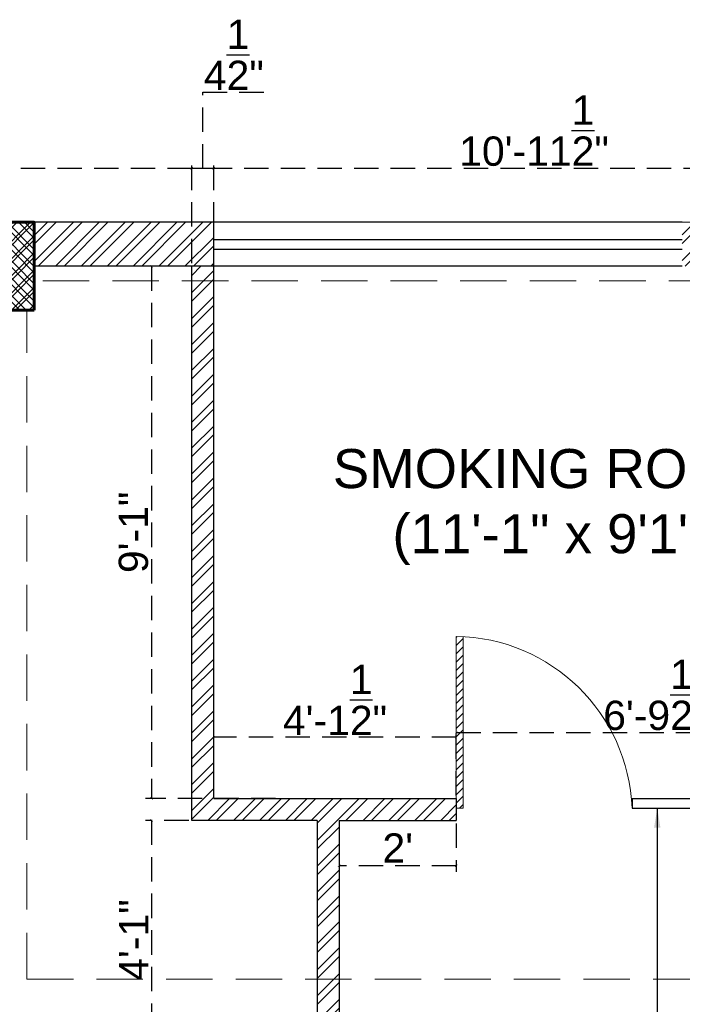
# Model space of a CAD drawing. Header units: inches. Extents: x 105152 to 158499, y 12149 to 30915.
# Tile 268 of 339: x 129366 to 129502, y 18192 to 18394. Entities that reach past the tile are written whole.
import ezdxf

# ---------------------------------------------------------------- set-up
doc = ezdxf.new("R2010")
doc.units = ezdxf.units.IN
doc.header["$MEASUREMENT"] = 0
doc.header["$PDMODE"] = 34
doc.linetypes.add('HIDDEN', pattern=[0.375, 0.25, -0.125])
doc.layers.add('PD_025_TEXT', color=61, linetype='Continuous')
doc.layers.add('PD_DIMENSION', color=101, linetype='Continuous')
for name, color, linetype, lineweight in [('PD_BRICK WALL_115', 134, 'Continuous', 30), ('PD_COLUMN', 2, 'Continuous', 60), ('PD_DOOR', 42, 'Continuous', 25), ('PD_HATCH', 45, 'Continuous', 9), ('PD_WINDOW', 140, 'Continuous', 25)]:
    doc.layers.add(name, color=color, linetype=linetype, lineweight=lineweight)
doc.styles.get("Standard").update_dxf_attribs({"font": 'arial.ttf', "height": 6})
doc.styles.add('style1', font='arial.ttf', dxfattribs={"height": 500})
doc.dimstyles.new('ISO-10', dxfattribs={"dimtxt": 6, "dimasz": 0.5, "dimexe": 1.25, "dimexo": 0.625, "dimtad": 1, "dimtoh": 1, "dimdec": 1, "dimlunit": 4, "dimtxsty": 'Standard', "dimblk": 'ARCHTICK', "dimcen": 2.5, "dimclrt": 3, "dimadec": 0, "dimazin": 0, "dimtfac": 1, "dimtdec": 1, "dimtmove": 1, "dimatfit": 3, "dimfxl": 1, "dimarcsym": 0})

# ---------------------------------------------------------------- blocks, each defined once
blk = doc.blocks.new('glassdoor65')
at = {"lineweight": 5, "ltscale": 25}
h = blk.add_hatch(dxfattribs=at)
h.set_pattern_fill('ANSI31', color=251, scale=9.6, angle=180, style=0)
h.set_pattern_definition([(225, (-60563.519, -11827.7423), (0.848528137, -0.848528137), [])])
edge = h.paths.add_edge_path()
edge.add_arc((0, 0), 35.19, 87.6548, 90, ccw=False)
edge.add_line((1.44, 35.16), (1.44, 0))
edge.add_line((1.44, 0), (0, 0))
edge.add_line((0, 0), (0, 35.19))
at = {"color": 251, "lineweight": 5, "ltscale": 25}
for p, q in [((0, 0), (0, 35.19)), ((1.44, 0), (1.44, 35.16)), ((0, 0), (1.44, 0))]:
    blk.add_line(p, q, dxfattribs=at)
blk.add_arc((-0.59, -1.42), 36.62, 2.2238, 89.0791, dxfattribs=at)
blk = doc.blocks.new('_ArchTick')
at = {"color": 0, "linetype": 'ByBlock', "const_width": 0.15}
blk.add_lwpolyline([(-0.5, -0.5), (0.5, 0.5)], dxfattribs=at)
blk = doc.blocks.new('*D57')
at = {"layer": 'Defpoints', "color": 0, "ltscale": 20, "transparency": 16777216}
for p in [(129405.74, 18363.47), (129405.74, 18343.43), (129536.99, 18343.43)]:
    blk.add_point(p, dxfattribs=at)
at = {"layer": 'PD_DIMENSION', "color": 0, "linetype": 'HIDDEN', "lineweight": -2, "ltscale": 20, "transparency": 16777216}
for p, q in [((129405.74, 18344.05), (129405.74, 18364.72)), ((129536.99, 18344.05), (129536.99, 18364.72)), ((129536.99, 18363.47), (129405.74, 18363.47))]:
    blk.add_line(p, q, dxfattribs=at)
at = {"layer": 'PD_DIMENSION', "color": 0, "lineweight": -2, "ltscale": 20, "transparency": 16777216, "xscale": 0.5, "yscale": 0.5, "zscale": 0.5, "rotation": 180}
blk.add_blockref('_ArchTick', (129405.74, 18363.47), dxfattribs=at)
at = {"layer": 'PD_DIMENSION', "color": 0, "lineweight": -2, "ltscale": 20, "transparency": 16777216, "xscale": 0.5, "yscale": 0.5, "zscale": 0.5}
blk.add_blockref('_ArchTick', (129536.99, 18363.47), dxfattribs=at)
at = {"layer": 'PD_DIMENSION', "color": 3, "ltscale": 20, "transparency": 16777216, "insert": (129471.37, 18371.17), "char_height": 6, "attachment_point": 5}
blk.add_mtext('10\'-11{\\H1.000000x;\\S1/2;}"', dxfattribs=at)
blk = doc.blocks.new('*D58')
at = {"layer": 'Defpoints', "color": 0, "ltscale": 20, "transparency": 16777216}
for p in [(129401.24, 18363.47), (129401.24, 18343.43), (129405.74, 18343.43)]:
    blk.add_point(p, dxfattribs=at)
at = {"layer": 'PD_DIMENSION', "color": 0, "linetype": 'HIDDEN', "lineweight": -2, "ltscale": 20, "transparency": 16777216}
for p, q in [((129403.49, 18363.47), (129403.49, 18379.08)), ((129403.49, 18379.08), (129416.25, 18379.08)), ((129401.24, 18344.05), (129401.24, 18364.72)), ((129405.74, 18344.05), (129405.74, 18364.72)), ((129405.74, 18363.47), (129401.24, 18363.47))]:
    blk.add_line(p, q, dxfattribs=at)
at = {"layer": 'PD_DIMENSION', "color": 0, "lineweight": -2, "ltscale": 20, "transparency": 16777216, "xscale": 0.5, "yscale": 0.5, "zscale": 0.5, "rotation": 180}
blk.add_blockref('_ArchTick', (129401.24, 18363.47), dxfattribs=at)
at = {"layer": 'PD_DIMENSION', "color": 0, "lineweight": -2, "ltscale": 20, "transparency": 16777216, "xscale": 0.5, "yscale": 0.5, "zscale": 0.5}
blk.add_blockref('_ArchTick', (129405.74, 18363.47), dxfattribs=at)
at = {"layer": 'PD_DIMENSION', "color": 3, "ltscale": 20, "transparency": 16777216, "insert": (129409.87, 18386.73), "char_height": 6, "attachment_point": 5}
blk.add_mtext('4{\\H1.000000x;\\S1/2;}"', dxfattribs=at)
blk = doc.blocks.new('*D59')
at = {"layer": 'Defpoints', "color": 0, "ltscale": 20, "transparency": 16777216}
for p in [(129176.99, 18363.47), (129176.99, 18343.43), (129401.24, 18343.43)]:
    blk.add_point(p, dxfattribs=at)
at = {"layer": 'PD_DIMENSION', "color": 0, "linetype": 'HIDDEN', "lineweight": -2, "ltscale": 20, "transparency": 16777216}
for p, q in [((129176.99, 18344.05), (129176.99, 18364.72)), ((129401.24, 18344.05), (129401.24, 18364.72)), ((129401.24, 18363.47), (129176.99, 18363.47))]:
    blk.add_line(p, q, dxfattribs=at)
at = {"layer": 'PD_DIMENSION', "color": 0, "lineweight": -2, "ltscale": 20, "transparency": 16777216, "xscale": 0.5, "yscale": 0.5, "zscale": 0.5, "rotation": 180}
blk.add_blockref('_ArchTick', (129176.99, 18363.47), dxfattribs=at)
at = {"layer": 'PD_DIMENSION', "color": 0, "lineweight": -2, "ltscale": 20, "transparency": 16777216, "xscale": 0.5, "yscale": 0.5, "zscale": 0.5}
blk.add_blockref('_ArchTick', (129401.24, 18363.47), dxfattribs=at)
at = {"layer": 'PD_DIMENSION', "color": 3, "ltscale": 20, "transparency": 16777216, "insert": (129289.12, 18371.17), "char_height": 6, "attachment_point": 5}
blk.add_mtext('18\'-8{\\H1.000000x;\\S1/2;}"', dxfattribs=at)
blk = doc.blocks.new('*D84')
at = {"layer": 'Defpoints', "color": 0, "ltscale": 20, "transparency": 16777216}
for p in [(129536.99, 18247.91), (129536.99, 18238.98), (129455.44, 18234.43)]:
    blk.add_point(p, dxfattribs=at)
at = {"layer": 'PD_DIMENSION', "color": 0, "linetype": 'HIDDEN', "lineweight": -2, "ltscale": 20, "transparency": 16777216}
for p, q in [((129455.44, 18235.05), (129455.44, 18249.16)), ((129536.99, 18239.61), (129536.99, 18249.16)), ((129455.44, 18247.91), (129536.99, 18247.91))]:
    blk.add_line(p, q, dxfattribs=at)
at = {"layer": 'PD_DIMENSION', "color": 0, "lineweight": -2, "ltscale": 20, "transparency": 16777216, "xscale": 0.5, "yscale": 0.5, "zscale": 0.5, "rotation": 180}
blk.add_blockref('_ArchTick', (129455.44, 18247.91), dxfattribs=at)
at = {"layer": 'PD_DIMENSION', "color": 0, "lineweight": -2, "ltscale": 20, "transparency": 16777216, "xscale": 0.5, "yscale": 0.5, "zscale": 0.5}
blk.add_blockref('_ArchTick', (129536.99, 18247.91), dxfattribs=at)
at = {"layer": 'PD_DIMENSION', "color": 3, "ltscale": 20, "transparency": 16777216, "insert": (129496.21, 18255.61), "char_height": 6, "attachment_point": 5}
blk.add_mtext('6\'-9{\\H1.000000x;\\S1/2;}"', dxfattribs=at)
blk = doc.blocks.new('*D85')
at = {"layer": 'Defpoints', "color": 0, "ltscale": 20, "transparency": 16777216}
for p in [(129405.74, 18246.95), (129405.74, 18234.43), (129455.44, 18234.43)]:
    blk.add_point(p, dxfattribs=at)
at = {"layer": 'PD_DIMENSION', "color": 0, "linetype": 'HIDDEN', "lineweight": -2, "ltscale": 20, "transparency": 16777216}
for p, q in [((129405.74, 18235.05), (129405.74, 18248.2)), ((129455.44, 18246.95), (129405.74, 18246.95)), ((129455.44, 18235.05), (129455.44, 18248.2))]:
    blk.add_line(p, q, dxfattribs=at)
at = {"layer": 'PD_DIMENSION', "color": 0, "lineweight": -2, "ltscale": 20, "transparency": 16777216, "xscale": 0.5, "yscale": 0.5, "zscale": 0.5, "rotation": 180}
blk.add_blockref('_ArchTick', (129405.74, 18246.95), dxfattribs=at)
at = {"layer": 'PD_DIMENSION', "color": 0, "lineweight": -2, "ltscale": 20, "transparency": 16777216, "xscale": 0.5, "yscale": 0.5, "zscale": 0.5}
blk.add_blockref('_ArchTick', (129455.44, 18246.95), dxfattribs=at)
at = {"layer": 'PD_DIMENSION', "color": 3, "ltscale": 20, "transparency": 16777216, "insert": (129430.59, 18254.6), "char_height": 6, "attachment_point": 5}
blk.add_mtext('4\'-1{\\H1.000000x;\\S1/2;}"', dxfattribs=at)
blk = doc.blocks.new('*D86')
at = {"layer": 'Defpoints', "color": 0, "ltscale": 20, "transparency": 16777216}
for p in [(129401.24, 18343.43), (129393, 18234.43), (129455.44, 18234.43)]:
    blk.add_point(p, dxfattribs=at)
at = {"layer": 'PD_DIMENSION', "color": 0, "linetype": 'HIDDEN', "lineweight": -2, "ltscale": 20, "transparency": 16777216}
for p, q in [((129400.62, 18343.43), (129391.75, 18343.43)), ((129393, 18343.43), (129393, 18234.43)), ((129418.4, 18234.43), (129391.75, 18234.43))]:
    blk.add_line(p, q, dxfattribs=at)
at = {"layer": 'PD_DIMENSION', "color": 0, "lineweight": -2, "ltscale": 20, "transparency": 16777216, "xscale": 0.5, "yscale": 0.5, "zscale": 0.5}
for p, rotation in [((129393, 18343.43), 90), ((129393, 18234.43), 270)]:
    blk.add_blockref('_ArchTick', p, dxfattribs=dict(at, rotation=rotation))
at = {"layer": 'PD_DIMENSION', "color": 3, "ltscale": 20, "transparency": 16777216, "insert": (129389.32, 18288.93), "char_height": 6, "attachment_point": 5, "rotation": 90}
blk.add_mtext('9\'-1"', dxfattribs=at)
blk = doc.blocks.new('columns2')
at = {"layer": 'PD_HATCH', "lineweight": 5}
h = blk.add_hatch(dxfattribs=at)
h.set_pattern_fill('ANSI37', color=173, scale=20)
h.paths.add_polyline_path([(387, -250), (387, -268), (369, -268), (369, -250)])
h.paths.add_polyline_path([(18, 0), (18, -15), (0, -15), (0, 0)])
h.paths.add_polyline_path([(18, -828), (18, -813), (0, -813), (0, -828)])
h.paths.add_polyline_path([(201, -870), (186, -870), (186, -888), (201, -888)])
h.paths.add_polyline_path([(570, -870), (555, -870), (555, -888), (570, -888)])
h.paths.add_polyline_path([(754.5, -870), (739.5, -870), (739.5, -888), (754.5, -888)])
h.paths.add_polyline_path([(934.5, -870), (919.5, -870), (919.5, -888), (934.5, -888)])
h.paths.add_polyline_path([(385.5, -870), (370.5, -870), (370.5, -888), (385.5, -888)])
h.paths.add_polyline_path([(201, 42), (186, 42), (186, 60), (201, 60)])
h.paths.add_polyline_path([(387, -578), (387, -560), (369, -560), (369, -578)])
h.paths.add_polyline_path([(1116, -731.5), (1116, -716.5), (1098, -716.5), (1098, -731.5)])
h.paths.add_polyline_path([(1116, -111.5), (1116, -96.5), (1098, -96.5), (1098, -111.5)])
h.paths.add_polyline_path([(1116, -561.5), (1116, -576.5), (1098, -576.5), (1098, -561.5)])
h.paths.add_polyline_path([(1116, -251.5), (1116, -266.5), (1098, -266.5), (1098, -251.5)])
h.paths.add_polyline_path([(0, -731.5), (0, -716.5), (18, -716.5), (18, -731.5)])
h.paths.add_polyline_path([(0, -111.5), (0, -96.5), (18, -96.5), (18, -111.5)])
h.paths.add_polyline_path([(0, -406.5), (0, -421.5), (18, -421.5), (18, -406.5)])
h.paths.add_polyline_path([(0, -561.5), (0, -576.5), (18, -576.5), (18, -561.5)])
h.paths.add_polyline_path([(0, -251.5), (0, -266.5), (18, -266.5), (18, -251.5)])
h.paths.add_polyline_path([(993, -111.5), (993, -99.5), (984, -99.5), (984, -111.5)])
h.paths.add_polyline_path([(993, -189.5), (993, -201.5), (984, -201.5), (984, -189.5)])
h.paths.add_polyline_path([(903, -111.5), (903, -99.5), (912, -99.5), (912, -111.5)])
h.paths.add_polyline_path([(903, -189.5), (903, -201.5), (912, -201.5), (912, -189.5)])
h.paths.add_polyline_path([(75, -870), (60, -870), (60, -888), (75, -888)])
h.paths.add_polyline_path([(1116, -870), (1101, -870), (1101, -888), (1116, -888)])
h.paths.add_polyline_path([(75, 42), (60, 42), (60, 60), (75, 60)])
h.paths.add_polyline_path([(570, 42), (555, 42), (555, 60), (570, 60)])
h.paths.add_polyline_path([(754.5, 42), (739.5, 42), (739.5, 60), (754.5, 60)])
h.paths.add_polyline_path([(934.5, 42), (919.5, 42), (919.5, 60), (934.5, 60)])
h.paths.add_polyline_path([(385.5, 42), (370.5, 42), (370.5, 60), (385.5, 60)])
h.paths.add_polyline_path([(1116, 42), (1101, 42), (1101, 60), (1116, 60)])
h.paths.add_polyline_path([(738, -250), (738, -268), (756, -268), (756, -250)])
h.paths.add_polyline_path([(756, -578), (756, -560), (738, -560), (738, -578)])
at = {"layer": 'PD_COLUMN', "color": 173, "lineweight": 5}
blk.add_lwpolyline([(201, 42), (186, 42), (186, 60), (201, 60)], close=True, dxfattribs=at)
at = {"layer": 'PD_HATCH', "color": 173, "linetype": 'HIDDEN', "lineweight": 5, "ltscale": 38}
for p, q in [((370.5, 60), (201, 60)), ((369, 48), (201, 48)), ((199.5, -95), (199.5, 42)), ((199.5, -95), (369, -95))]:
    blk.add_line(p, q, dxfattribs=at)
blk = doc.blocks.new('*D304')
at = {"layer": 'Defpoints', "color": 0, "ltscale": 20, "transparency": 16777216}
for p in [(129431.44, 18229.93), (129455.44, 18229.93), (129431.44, 18220.64)]:
    blk.add_point(p, dxfattribs=at)
at = {"layer": 'PD_DIMENSION', "color": 0, "linetype": 'HIDDEN', "lineweight": -2, "ltscale": 20, "transparency": 16777216}
for p, q in [((129431.44, 18229.3), (129431.44, 18219.39)), ((129455.44, 18229.3), (129455.44, 18219.39)), ((129455.44, 18220.64), (129431.44, 18220.64))]:
    blk.add_line(p, q, dxfattribs=at)
at = {"layer": 'PD_DIMENSION', "color": 0, "lineweight": -2, "ltscale": 20, "transparency": 16777216, "xscale": 0.5, "yscale": 0.5, "zscale": 0.5, "rotation": 180}
blk.add_blockref('_ArchTick', (129431.44, 18220.64), dxfattribs=at)
at = {"layer": 'PD_DIMENSION', "color": 0, "lineweight": -2, "ltscale": 20, "transparency": 16777216, "xscale": 0.5, "yscale": 0.5, "zscale": 0.5}
blk.add_blockref('_ArchTick', (129455.44, 18220.64), dxfattribs=at)
at = {"layer": 'PD_DIMENSION', "color": 3, "ltscale": 20, "transparency": 16777216, "insert": (129443.44, 18224.28), "char_height": 6, "attachment_point": 5}
blk.add_mtext("2'", dxfattribs=at)
blk = doc.blocks.new('*D305')
at = {"layer": 'Defpoints', "color": 0, "ltscale": 20, "transparency": 16777216}
for p in [(129401.24, 18229.93), (129393, 18180.93), (129401.24, 18180.93)]:
    blk.add_point(p, dxfattribs=at)
at = {"layer": 'PD_DIMENSION', "color": 0, "linetype": 'HIDDEN', "lineweight": -2, "ltscale": 20, "transparency": 16777216}
for p, q in [((129400.62, 18229.93), (129391.75, 18229.93)), ((129393, 18229.93), (129393, 18180.93)), ((129400.62, 18180.93), (129391.75, 18180.93))]:
    blk.add_line(p, q, dxfattribs=at)
at = {"layer": 'PD_DIMENSION', "color": 0, "lineweight": -2, "ltscale": 20, "transparency": 16777216, "xscale": 0.5, "yscale": 0.5, "zscale": 0.5}
for p, rotation in [((129393, 18229.93), 90), ((129393, 18180.93), 270)]:
    blk.add_blockref('_ArchTick', p, dxfattribs=dict(at, rotation=rotation))
at = {"layer": 'PD_DIMENSION', "color": 3, "ltscale": 20, "transparency": 16777216, "insert": (129389.37, 18205.43), "char_height": 6, "attachment_point": 5, "rotation": 90}
blk.add_mtext('4\'-1"', dxfattribs=at)

msp = doc.modelspace()

# ---------------------------------------------------------------- hatches: boundary and pattern name
at = {"layer": 'PD_HATCH'}
h = msp.add_hatch(dxfattribs=at)
h.set_pattern_fill('ANSI32', color=256, scale=10)
h.set_pattern_definition([(45, (129173.841, 17518.1774), (-2.65165, 2.65165), []), (45, (129175.6088, 17518.1774), (-2.65165, 2.65165), [])])
h.paths.add_polyline_path([(129176.99, 17560.93), (129167.99, 17560.93), (129167.99, 17479.43), (129176.99, 17479.43)])
h.paths.add_polyline_path([(129538.49, 17413.43), (129368.99, 17413.43), (129368.99, 17404.43), (129538.49, 17404.43)])
h.paths.add_polyline_path([(129722.99, 17413.43), (129553.49, 17413.43), (129553.49, 17404.43), (129722.99, 17404.43)])
h.paths.add_polyline_path([(129176.99, 18277.43), (129167.99, 18277.43), (129167.99, 18195.93), (129176.99, 18195.93)])
h.paths.add_polyline_path([(129176.99, 18180.93), (129167.99, 18180.93), (129167.99, 18040.93), (129176.99, 18040.93)])
h.paths.add_polyline_path([(129176.99, 18025.93), (129167.99, 18025.93), (129167.99, 17885.93), (129176.99, 17885.93)])
h.paths.add_polyline_path([(129176.99, 17870.93), (129167.99, 17870.93), (129167.99, 17730.93), (129176.99, 17730.93)])
h.paths.add_polyline_path([(129176.99, 17715.93), (129167.99, 17715.93), (129167.99, 17575.93), (129176.99, 17575.93)])
h.paths.add_polyline_path([(130268.99, 18352.43), (130102.49, 18352.43), (130102.49, 18343.43), (130268.99, 18343.43)])
h.paths.add_polyline_path([(130087.49, 18352.43), (129922.49, 18352.43), (129922.49, 18343.43), (130087.49, 18343.43)])
h.paths.add_polyline_path([(129907.49, 18352.43), (129737.99, 18352.43), (129737.99, 18343.43), (129907.49, 18343.43)])
h.paths.add_polyline_path([(129722.99, 18352.43), (129553.49, 18352.43), (129553.49, 18343.43), (129722.99, 18343.43)])
h.paths.add_polyline_path([(129353.99, 18352.43), (129242.99, 18352.43), (129242.99, 18343.43), (129353.99, 18343.43)])
h.paths.add_polyline_path([(129227.99, 18352.43), (129167.99, 18352.43), (129167.99, 18292.43), (129176.99, 18292.43), (129176.99, 18343.43), (129227.99, 18343.43)])
h.paths.add_polyline_path([(129176.99, 17464.43), (129167.99, 17464.43), (129167.99, 17404.43), (129227.99, 17404.43), (129227.99, 17413.43), (129176.99, 17413.43)])
h.paths.add_polyline_path([(129353.99, 17413.43), (129242.99, 17413.43), (129242.99, 17404.43), (129353.99, 17404.43)])
h.paths.add_polyline_path([(129762.74, 17413.43), (129737.99, 17413.43), (129737.99, 17404.43), (129762.74, 17404.43)])
h.paths.add_polyline_path([(129907.49, 17413.43), (129882.74, 17413.43), (129882.74, 17404.43), (129907.49, 17404.43)])
h.paths.add_polyline_path([(129944.99, 17413.43), (129922.49, 17413.43), (129922.49, 17404.43), (129944.99, 17404.43)])
h.paths.add_polyline_path([(130087.49, 17413.43), (130064.99, 17413.43), (130064.99, 17404.43), (130087.49, 17404.43)])
h.paths.add_polyline_path([(130124.99, 17413.43), (130102.49, 17413.43), (130102.49, 17404.43), (130124.99, 17404.43)])
h.paths.add_polyline_path([(130268.99, 17413.43), (130244.99, 17413.43), (130244.99, 17404.43), (130268.99, 17404.43)])
h.paths.add_polyline_path([(130283.99, 17422.43), (130274.99, 17422.43)])
h.paths.add_polyline_path([(130283.99, 17560.93), (130274.99, 17560.93), (130274.99, 17422.43), (130283.99, 17422.43)])
h.paths.add_polyline_path([(130283.99, 17715.93), (130274.99, 17715.93), (130274.99, 17575.93), (130283.99, 17575.93)])
h.paths.add_polyline_path([(130283.99, 18025.93), (130274.99, 18025.93), (130274.99, 17730.93), (130283.99, 17730.93)])
h.paths.add_polyline_path([(130283.99, 18334.43), (130274.99, 18334.43), (130274.99, 18195.93), (130283.99, 18195.93)])
h.paths.add_polyline_path([(130265.99, 18192.93), (130160.99, 18192.93), (130160.99, 18183.93), (130265.99, 18183.93)])
h.paths.add_polyline_path([(130160.99, 18180.93), (130151.99, 18180.93), (130151.99, 18102.93), (130160.99, 18102.93)])
h.paths.add_polyline_path([(130151.99, 18192.93), (130079.99, 18192.93), (130079.99, 18183.93), (130151.99, 18183.93)])
h.paths.add_polyline_path([(130079.99, 18180.93), (130070.99, 18180.93), (130070.99, 18102.93), (130079.99, 18102.93)])
h.paths.add_polyline_path([(130070.99, 18192.93), (129989.99, 18192.93), (129989.99, 18090.93), (130016.99, 18090.93), (130016.99, 18099.93), (129998.99, 18099.93), (129998.99, 18183.93), (130070.99, 18183.93)])
h.paths.add_polyline_path([(130070.99, 18099.93), (130052.99, 18099.93), (130052.99, 18090.93), (130070.99, 18090.93)], flags=17)
h.paths.add_polyline_path([(130097.99, 18099.93), (130079.99, 18099.93), (130079.99, 18090.93), (130097.99, 18090.93)])
h.paths.add_polyline_path([(130151.99, 18099.93), (130133.99, 18099.93), (130133.99, 18090.93), (130151.99, 18090.93)])
h.paths.add_polyline_path([(130160.99, 18090.93), (130151.99, 18090.93), (130151.99, 18027.93), (130160.99, 18027.93)])
h.paths.add_polyline_path([(130283.99, 18041.93), (130274.99, 18041.93), (130274.99, 18040.93), (130283.99, 18040.93)])
h.paths.add_polyline_path([(130283.99, 18180.93), (130274.99, 18180.93), (130274.99, 18161.93), (130283.99, 18161.93)])
h.paths.add_polyline_path([(129405.74, 18343.43), (129405.74, 18352.43), (129368.99, 18352.43), (129368.99, 18343.43)])
h.paths.add_polyline_path([(129501.74, 18352.43), (129501.74, 18343.43), (129538.49, 18343.43), (129538.49, 18352.43)])
h = msp.add_hatch(dxfattribs=at)
h.set_pattern_fill('ANSI37', color=256, scale=20)
h.set_pattern_definition([(45, (274611.2745, 44121.918), (-1.767766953, 1.767766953), []), (135, (274611.2745, 44121.918), (-1.767766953, -1.767766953), [])])
h.paths.add_polyline_path([(129368.99, 18352.43), (129353.99, 18352.43), (129353.99, 18334.43), (129368.99, 18334.43)])
h = msp.add_hatch(dxfattribs=at)
h.set_pattern_fill('ANSI32', color=256, scale=10)
h.set_pattern_definition([(45, (129431.42, 18214.414), (-2.65165, 2.65165), []), (45, (129433.188, 18214.414), (-2.65165, 2.65165), [])])
h.paths.add_polyline_path([(129431.44, 18229.93), (129426.94, 18229.93), (129426.94, 18180.85), (129455.44, 18180.85), (129455.44, 18185.35), (129431.44, 18185.35)])
h.paths.add_polyline_path([(129455.44, 18229.93), (129455.44, 18234.43), (129405.74, 18234.43), (129405.74, 18343.43), (129401.24, 18343.43), (129401.24, 18229.93)])

# ---------------------------------------------------------------- linework, layer by layer
at = {"layer": 'PD_BRICK WALL_115', "lineweight": 30}
for p, q in [((129405.74, 18352.43), (129167.99, 18352.43)), ((129405.74, 18343.43), (129405.74, 18352.43)), ((129405.74, 18343.43), (129368.99, 18343.43)), ((129401.24, 18229.93), (129401.24, 18343.43)), ((129405.74, 18234.43), (129405.74, 18343.43)), ((129405.74, 18234.43), (129455.44, 18234.43)), ((129455.44, 18234.43), (129455.44, 18229.93)), ((129426.94, 18229.93), (129401.24, 18229.93)), ((129426.94, 18229.93), (129426.94, 18180.85)), ((129431.44, 18229.93), (129431.44, 18185.35)), ((129431.44, 18229.93), (129455.44, 18229.93))]:
    msp.add_line(p, q, dxfattribs=at)
at = {"layer": 'PD_COLUMN'}
msp.add_lwpolyline([(129368.99, 18334.43), (129353.99, 18334.43), (129353.99, 18352.43), (129368.99, 18352.43)], close=True, dxfattribs=at)
at = {"layer": 'PD_WINDOW'}
for p, q in [((129501.74, 18352.43), (129405.74, 18352.43)), ((129405.74, 18348.93), (129501.74, 18348.93)), ((129405.74, 18346.93), (129501.74, 18346.93)), ((129501.74, 18343.43), (129405.74, 18343.43)), ((129491.44, 18234.43), (129536.99, 18234.43)), ((129491.44, 18234.43), (129491.44, 18232.43)), ((129491.44, 18232.43), (129536.99, 18232.43))]:
    msp.add_line(p, q, dxfattribs=at)

# ---------------------------------------------------------------- block references
at = {"layer": 'PD_COLUMN'}
msp.add_blockref('columns2', (129167.99, 18292.43), dxfattribs=at)
at = {"layer": 'PD_DOOR', "ltscale": 25}
msp.add_blockref('glassdoor65', (129455.44, 18232.43), dxfattribs=at)

# ---------------------------------------------------------------- texts
at = {"layer": 'PD_025_TEXT', "insert": (129394.01, 18305.99), "char_height": 8, "width": 162.9076, "attachment_point": 1, "style": 'style1'}
msp.add_mtext('\\pxqc;SMOKING ROOM\\P(11\'-1" x 9\'1")', dxfattribs=at)

# ---------------------------------------------------------------- dimensions: what is measured, and where the dimension line sits
at = {"layer": 'PD_DIMENSION', "ltscale": 20}
for base, p1, p2, picture, middle in [((129401.24, 18363.47), (129405.74, 18343.43), (129401.24, 18343.43), '*D58', (129404.12, 18386.73)), ((129176.9915018, 18363.47103662), (129401.2415018, 18343.42694978), (129176.9915018, 18343.42694978), '*D59', (129289.1165018, 18371.17175286)), ((129405.7415018, 18363.47103662), (129536.9915018, 18343.42694978), (129405.7415018, 18343.42694978), '*D57', (129471.3665018, 18371.17175286)), ((129405.74, 18246.95), (129455.44, 18234.43), (129405.74, 18234.43), '*D85', (129430.59, 18254.6)), ((129536.9915, 18247.9127), (129455.4383, 18234.4269), (129536.9915, 18238.9807), '*D84', (129496.2149, 18255.6134)), ((129431.44, 18220.64), (129455.44, 18229.93), (129431.44, 18229.93), '*D304', (129443.44, 18224.28))]:
    dim = msp.add_linear_dim(base=base, p1=p1, p2=p2, dimstyle='ISO-10', override={"dimfxl": 25.4, "dimfxlon": 1, "dimarcsym": 1}, dxfattribs=at)
    dim.commit()
    dim.dimension.update_dxf_attribs({"geometry": picture, "text_midpoint": middle})
for base, p1, p2, picture, middle in [((129393, 18234.43), (129401.24, 18343.43), (129455.44, 18234.43), '*D86', (129389.32, 18288.93)), ((129393, 18180.93), (129401.24, 18229.93), (129401.24, 18180.93), '*D305', (129389.37, 18205.43))]:
    dim = msp.add_linear_dim(base=base, p1=p1, p2=p2, angle=90, dimstyle='ISO-10', override={"dimfxl": 25.4, "dimfxlon": 1, "dimarcsym": 1}, dxfattribs=at)
    dim.commit()
    dim.dimension.update_dxf_attribs({"geometry": picture, "text_midpoint": middle})

# ---------------------------------------------------------------- leaders
at = {"layer": 'PD_025_TEXT'}
msp.add_leader([(129496.61, 18232.43), (129496.61, 18123.09), (129415.37, 18123.09)], dimstyle='ISO-10', override={"dimasz": 4, "dimtad": 0, "dimfxl": 25.4, "dimfxlon": 1, "dimarcsym": 1}, dxfattribs=at)

doc.saveas('drawing.dxf')
